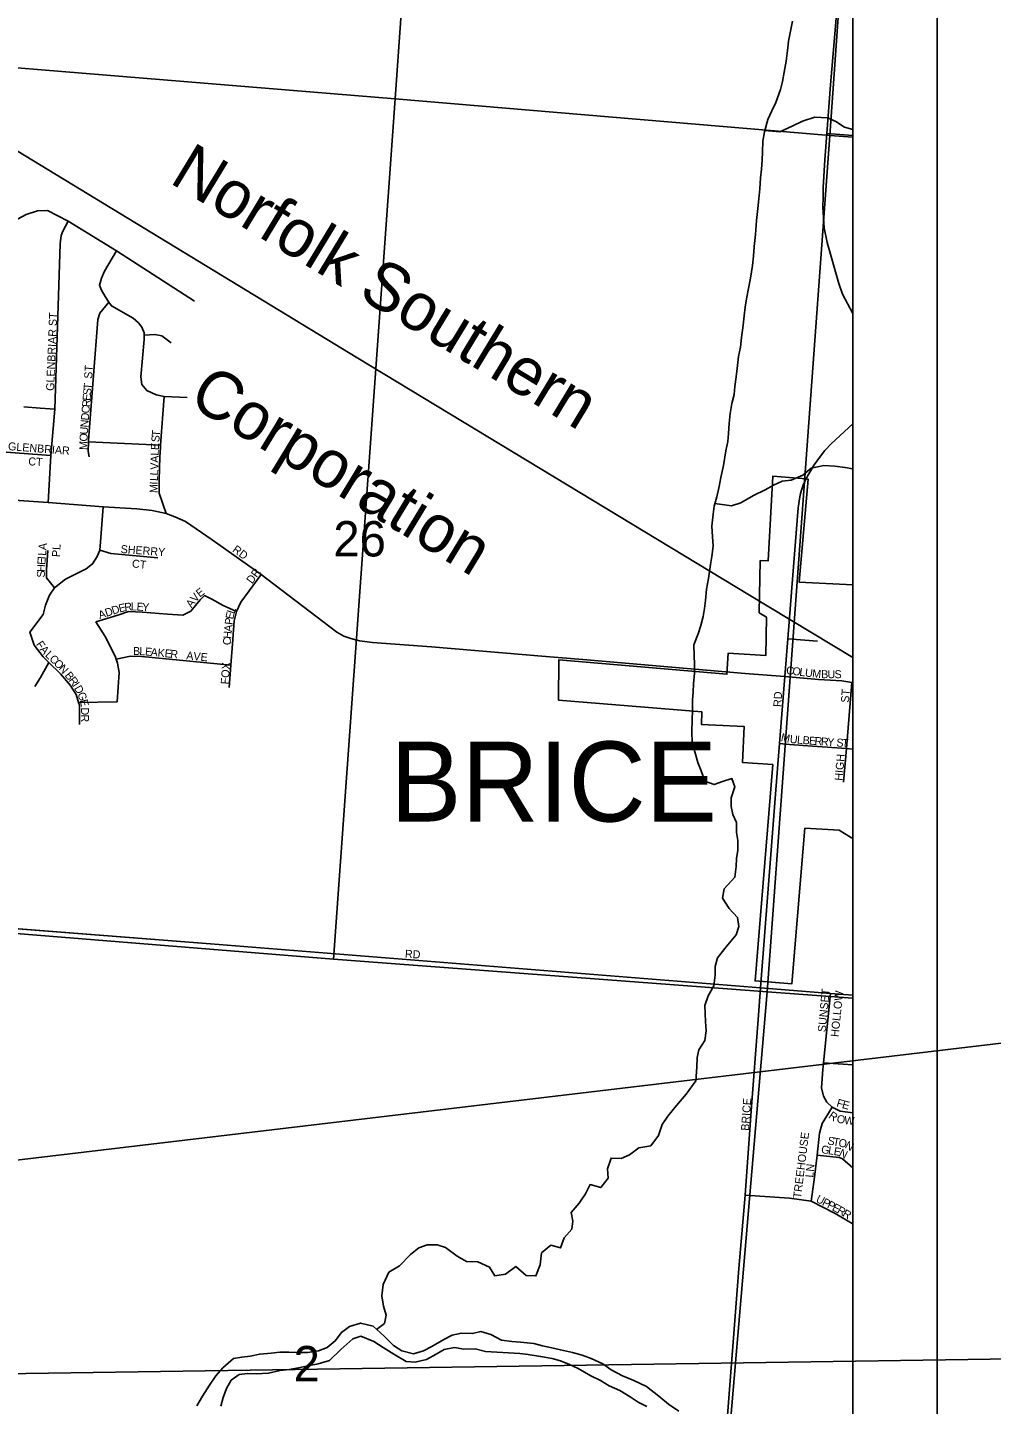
# Model space of a CAD drawing. Extents: x 0 to 34, y 0 to 22.
# Drawn here: x 8.423 to 9.564, y 17.345 to 18.975 of the extents above; entities that cross this region are included whole.
import ezdxf

# ---------------------------------------------------------------- set-up
doc = ezdxf.new("R2010")
doc.units = 0
for name, color, linetype in [('BD_P_Text', 7, 'Continuous'), ('GM_X_City_Street', 7, 'Continuous'), ('GM_X_City_Street_Text', 7, 'Continuous'), ('GM_X_Corporation', 7, 'Continuous'), ('GM_X_Corporation_Text', 7, 'Continuous'), ('GM_X_Minor_River', 7, 'Continuous'), ('GM_X_Rail_Line', 7, 'Continuous'), ('GM_X_Rail_Line_Text', 7, 'Continuous'), ('GM_X_Section', 7, 'Continuous'), ('GM_X_Section_Text', 7, 'Continuous'), ('GM_X_Township', 7, 'Continuous'), ('SH_Data', 7, 'Continuous')]:
    doc.layers.add(name, color=color, linetype=linetype)

msp = doc.modelspace()

# ---------------------------------------------------------------- linework, layer by layer
at = {"layer": 'BD_P_Text'}
msp.add_lwpolyline([(9.7485, 17.7931), (5.9787, 17.3454), (9.7485, 17.4014)], close=True, dxfattribs=at)
at = {"layer": 'GM_X_City_Street'}
for points in [[(9.3648, 18.7742), (9.365, 18.7853), (9.3669, 18.818), (9.3694, 18.8494), (9.3736, 18.9068), (9.3885, 19.0834), (9.389, 19.089)], [(9.3694, 18.8494), (9.4, 18.847)], [(9.4, 18.6362), (9.388, 18.6589), (9.3834, 18.6715), (9.3696, 18.7204), (9.3661, 18.7377), (9.3645, 18.7618), (9.3648, 18.7742)], [(8.4057, 18.7448), (8.406, 18.7449), (8.4216, 18.7533), (8.4351, 18.7577), (8.4468, 18.7582), (8.4711, 18.7455), (8.5285, 18.7102), (8.6208, 18.6507)], [(8.4476, 18.4123), (8.4509, 18.468), (8.4553, 18.5231), (8.4619, 18.7188), (8.4629, 18.7283), (8.4649, 18.7336), (8.4711, 18.7455)], [(8.5849, 18.5379), (8.5755, 18.54), (8.5643, 18.5452), (8.5584, 18.5521), (8.5574, 18.5613), (8.5613, 18.6056), (8.5612, 18.6106), (8.5611, 18.6132), (8.5586, 18.6201), (8.5545, 18.6251), (8.5482, 18.6305), (8.5224, 18.6451), (8.5194, 18.6497), (8.5151, 18.6563), (8.5107, 18.6636), (8.5082, 18.6697), (8.5106, 18.678), (8.5142, 18.6863), (8.5285, 18.7102)], [(8.4954, 18.4851), (8.4954, 18.4854), (8.496, 18.4965), (8.5062, 18.6291), (8.5087, 18.6367), (8.5194, 18.6497)], [(8.5612, 18.6106), (8.5739, 18.6114), (8.5822, 18.6097), (8.593, 18.6015)], [(8.5806, 18.478), (8.5806, 18.4783), (8.5807, 18.4803), (8.5849, 18.5379)], [(8.5849, 18.5379), (8.6121, 18.5366)], [(8.4188, 18.5259), (8.4381, 18.5243), (8.4553, 18.5231)], [(9.3466, 18.4443), (9.349, 18.4482), (9.3543, 18.4571), (9.3605, 18.4659), (9.367, 18.474), (9.3748, 18.4822), (9.4, 18.5056)], [(8.4962, 18.4665), (8.4948, 18.4734), (8.4954, 18.4844), (8.4954, 18.4851)], [(8.4954, 18.4844), (8.5807, 18.4803)], [(8.3978, 18.4722), (8.4509, 18.468)], [(8.5874, 18.3993), (8.5788, 18.4234), (8.5788, 18.4394), (8.5797, 18.4663), (8.5806, 18.478)], [(9.2917, 17.8484), (9.3112, 18.1029), (9.3133, 18.1273), (9.3194, 18.2065), (9.323, 18.2511), (9.3289, 18.3265), (9.3355, 18.4062), (9.3373, 18.4192), (9.3381, 18.4232), (9.3397, 18.4283), (9.3416, 18.4343), (9.3447, 18.4405), (9.3459, 18.443), (9.3466, 18.4443)], [(8.3322, 18.4205), (8.4476, 18.4123), (8.5126, 18.4075), (8.5527, 18.4048), (8.5706, 18.4029), (8.5874, 18.3993), (8.5975, 18.3957), (8.61, 18.3901), (8.6418, 18.3683), (8.6995, 18.3272), (8.7891, 18.2589), (8.7976, 18.2543), (8.8057, 18.2514), (8.8162, 18.2487), (8.8313, 18.2468), (8.9012, 18.2415), (9.0367, 18.2304), (9.0805, 18.2266)], [(8.4845, 18.1498), (8.4846, 18.1726), (8.4836, 18.1758), (8.4807, 18.1852), (8.4737, 18.1964), (8.4623, 18.2099), (8.4485, 18.2233), (8.4415, 18.23), (8.4308, 18.2435), (8.4258, 18.2592), (8.4415, 18.2798), (8.4444, 18.2909), (8.4493, 18.303), (8.4552, 18.3115), (8.468, 18.3217), (8.4927, 18.3339), (8.5002, 18.3398), (8.5055, 18.3484), (8.5089, 18.3559), (8.5094, 18.366), (8.5126, 18.4075)], [(8.4552, 18.3115), (8.4455, 18.3235), (8.4456, 18.3327), (8.4471, 18.3556)], [(8.5089, 18.3559), (8.5219, 18.3523), (8.5773, 18.347)], [(8.6618, 18.1935), (8.6636, 18.2198), (8.6656, 18.2454), (8.6679, 18.2724), (8.6705, 18.2833), (8.6758, 18.2946), (8.6995, 18.3272)], [(8.504, 18.2713), (8.5301, 18.2791), (8.5425, 18.2836), (8.5592, 18.2828), (8.5888, 18.2802), (8.6071, 18.2793), (8.6165, 18.2838), (8.6275, 18.2974), (8.6326, 18.3023), (8.6413, 18.2979), (8.6546, 18.2907), (8.6705, 18.2833)], [(8.5293, 18.1766), (8.5315, 18.2111), (8.5298, 18.2225), (8.5282, 18.2271), (8.527, 18.2306), (8.515, 18.254), (8.504, 18.2713)], [(9.323, 18.2511), (9.3584, 18.2485)], [(8.4318, 18.1949), (8.4385, 18.2054), (8.4485, 18.2233)], [(8.5282, 18.2271), (8.5451, 18.2306), (8.5583, 18.2303), (8.6636, 18.2198)], [(9.0805, 18.2266), (9.2497, 18.2121)], [(9.2497, 18.2121), (9.2725, 18.2102), (9.3194, 18.2065)], [(9.3194, 18.2065), (9.3593, 18.2031), (9.387, 18.2015), (9.3988, 18.1996), (9.3995, 18.1995)], [(9.3891, 18.0815), (9.3924, 18.1214), (9.3988, 18.1996)], [(9.3995, 18.1995), (9.4, 18.1995)], [(8.4836, 18.1758), (8.5293, 18.1766)], [(9.3133, 18.1273), (9.325, 18.1259), (9.3524, 18.1241), (9.3924, 18.1214), (9.4, 18.1207)], [(8.2909, 17.9173), (8.6396, 17.8902), (9.2909, 17.8381)], [(9.2909, 17.8381), (9.2909, 17.8381), (9.2917, 17.8484)], [(9.1459, 15.8726), (9.1594, 16.0659), (9.174, 16.273), (9.1836, 16.408), (9.1862, 16.4499), (9.1872, 16.462), (9.2007, 16.6521), (9.208, 16.7474), (9.2213, 16.9341), (9.2351, 17.117), (9.2653, 17.506), (9.2727, 17.5928), (9.2797, 17.6924), (9.2878, 17.8007), (9.2909, 17.8381)], [(9.2909, 17.8381), (9.3736, 17.8315), (9.4, 17.8295)], [(9.3755, 17.6968), (9.3692, 17.7026), (9.3652, 17.7099), (9.3631, 17.7198), (9.3647, 17.7414), (9.3655, 17.7494), (9.3736, 17.8315)], [(9.3655, 17.7494), (9.4, 17.747)], [(9.3508, 17.5856), (9.3541, 17.6107), (9.3577, 17.6399), (9.3605, 17.666), (9.3638, 17.6777), (9.3755, 17.6968)], [(9.3755, 17.6968), (9.3849, 17.692), (9.4, 17.6902)], [(9.3577, 17.6399), (9.3838, 17.6374), (9.3879, 17.6358), (9.4, 17.6251)], [(9.2727, 17.5928), (9.3249, 17.5892), (9.3508, 17.5856), (9.379, 17.5711), (9.3992, 17.5593), (9.4, 17.5586)]]:
    msp.add_lwpolyline(points, dxfattribs=at)
at = {"layer": 'GM_X_Corporation'}
msp.add_line((9.4, 18.0155), (9.4, 18.3152), dxfattribs=at)
msp.add_lwpolyline([(9.4, 18.3152), (9.3364, 18.3183), (9.3471, 18.4402), (9.3447, 18.4405), (9.3052, 18.4436), (9.2999, 18.3436), (9.2905, 18.3438), (9.2892, 18.2821), (9.2977, 18.2768), (9.2969, 18.2313), (9.2524, 18.2341), (9.2511, 18.2092), (9.052, 18.2261), (9.0516, 18.1787), (9.2214, 18.1646), (9.2211, 18.1497), (9.2714, 18.1475), (9.2695, 18.1048), (9.3052, 18.1023), (9.2843, 17.8463), (9.3277, 17.8428), (9.3434, 18.027), (9.384, 18.0247), (9.3983, 18.0156), (9.4, 18.0155)], dxfattribs=at)
at = {"layer": 'GM_X_Minor_River'}
for points in [[(9.2269, 18.3099), (9.2293, 18.3227), (9.2316, 18.3391), (9.2332, 18.3485), (9.2348, 18.3607), (9.2341, 18.3724), (9.2331, 18.3846), (9.2347, 18.3986), (9.2359, 18.4081), (9.2389, 18.4191), (9.2417, 18.4316), (9.244, 18.4422), (9.2471, 18.4562), (9.2499, 18.4737), (9.2522, 18.4847), (9.253, 18.4941), (9.2535, 18.5059), (9.2547, 18.518), (9.257, 18.5298), (9.2597, 18.5404), (9.2605, 18.5499), (9.2618, 18.5613), (9.2633, 18.5711), (9.2649, 18.5852), (9.2669, 18.5962), (9.2681, 18.6079), (9.2701, 18.6223), (9.2716, 18.6333), (9.2725, 18.6436), (9.274, 18.6534), (9.2764, 18.6656), (9.2791, 18.6781), (9.2811, 18.6929), (9.2823, 18.7039), (9.2831, 18.7156), (9.2847, 18.7297), (9.286, 18.7463), (9.2876, 18.7604), (9.2888, 18.7718), (9.29, 18.7839), (9.2908, 18.7968), (9.292, 18.807), (9.2928, 18.8177), (9.2933, 18.8275), (9.2937, 18.84), (9.2953, 18.851), (9.2996, 18.8658), (9.3042, 18.876), (9.3091, 18.8859), (9.3145, 18.9014), (9.3169, 18.9109), (9.3188, 18.9219), (9.3212, 18.9348), (9.3227, 18.9473), (9.3239, 18.9583), (9.3263, 18.9704), (9.3286, 18.9822)], [(9.2958, 18.8527), (9.3135, 18.8513), (9.3282, 18.8577), (9.3404, 18.8637), (9.3552, 18.8685), (9.3699, 18.8677), (9.3801, 18.8634), (9.3903, 18.8569), (9.4, 18.8538)], [(9.2367, 18.4112), (9.2563, 18.4087), (9.2673, 18.4121), (9.2824, 18.4207), (9.2961, 18.4275), (9.306, 18.4331), (9.3166, 18.4376), (9.3272, 18.439), (9.3408, 18.4447), (9.3507, 18.4533), (9.3659, 18.4563), (9.3787, 18.4554), (9.3908, 18.4538), (9.4, 18.4525)], [(8.8364, 17.4339), (8.8457, 17.4409), (8.8476, 17.4507), (8.8443, 17.4614), (8.8425, 17.4735), (8.8441, 17.4868), (8.851, 17.5015), (8.8635, 17.5091), (8.8764, 17.5223), (8.8863, 17.5305), (8.8962, 17.5339), (8.9079, 17.5338), (8.9177, 17.5307), (8.9316, 17.5204), (8.9426, 17.5143), (8.9562, 17.5138), (8.9701, 17.5073), (8.9761, 17.4974), (8.989, 17.4992), (9.0011, 17.5082), (9.0132, 17.4975), (9.0249, 17.4971), (9.0299, 17.5103), (9.0315, 17.5244), (9.0425, 17.5334), (9.0542, 17.5303), (9.0585, 17.5424), (9.0676, 17.5526), (9.0688, 17.5621), (9.0666, 17.5723), (9.0761, 17.5833), (9.0837, 17.5942), (9.0891, 17.6052), (9.1016, 17.6017), (9.1103, 17.613), (9.1096, 17.6237), (9.1139, 17.6366), (9.126, 17.6361), (9.1355, 17.6406), (9.1468, 17.6489), (9.1609, 17.6511), (9.17, 17.6635), (9.1742, 17.6764), (9.1811, 17.6862), (9.1914, 17.6987), (9.2028, 17.7123), (9.2143, 17.7282), (9.2155, 17.7441), (9.2156, 17.7555), (9.2179, 17.7649), (9.2248, 17.7759), (9.2264, 17.7873), (9.2257, 17.7983), (9.225, 17.8173), (9.2289, 17.8286), (9.2354, 17.8404), (9.237, 17.8529), (9.237, 17.8635), (9.2397, 17.8737), (9.25, 17.8866), (9.2618, 17.9009), (9.2653, 17.9108), (9.2635, 17.9214), (9.2537, 17.9321), (9.2459, 17.9443), (9.2478, 17.9553), (9.2604, 17.9689), (9.262, 17.9818), (9.2624, 17.9912), (9.264, 18.0011), (9.264, 18.0125), (9.2622, 18.022), (9.2623, 18.0337), (9.2582, 18.0433), (9.256, 18.0528), (9.256, 18.063), (9.2603, 18.0759), (9.2569, 18.0858), (9.2459, 18.0824), (9.2361, 18.0787), (9.2248, 18.0825), (9.2207, 18.0951), (9.2166, 18.1046), (9.214, 18.1145), (9.2099, 18.1286), (9.2096, 18.1411), (9.2097, 18.1555), (9.2102, 18.1661), (9.2102, 18.1786), (9.2111, 18.1885), (9.2115, 18.198), (9.2127, 18.2105), (9.2128, 18.2211), (9.2124, 18.231), (9.2118, 18.2439), (9.2168, 18.2572), (9.2202, 18.267), (9.2229, 18.2776), (9.2245, 18.2871), (9.2257, 18.2966), (9.2269, 18.3099)], [(8.7116, 17.4056), (8.7218, 17.4067), (8.7324, 17.407), (8.7422, 17.4066), (8.7547, 17.4065), (8.7676, 17.4083), (8.7778, 17.4124), (8.7873, 17.4203), (8.7946, 17.4302), (8.8041, 17.4373), (8.8173, 17.4414), (8.8324, 17.4375), (8.8452, 17.4257), (8.8565, 17.4146), (8.8663, 17.4085), (8.8799, 17.405), (8.892, 17.4083), (8.9019, 17.4136), (8.9159, 17.4218), (8.9258, 17.4271), (8.9368, 17.4293), (8.95, 17.4288), (8.9598, 17.4314), (8.9715, 17.4279), (8.984, 17.421), (8.9964, 17.4194), (9.0066, 17.4186), (9.0225, 17.417), (9.0327, 17.4143), (9.0437, 17.412), (9.0539, 17.4096), (9.0682, 17.4065), (9.0795, 17.4034), (9.0905, 17.3995), (9.1041, 17.393), (9.1138, 17.3861), (9.1274, 17.3788), (9.141, 17.3734), (9.1557, 17.3661), (9.1704, 17.355), (9.1817, 17.3455), (9.1941, 17.337)], [(8.7221, 17.3851), (8.7327, 17.3865), (8.744, 17.3884), (8.755, 17.3906), (8.7671, 17.3931), (8.7804, 17.3972), (8.7941, 17.4101), (8.8081, 17.4225), (8.8176, 17.4259), (8.8331, 17.4197), (8.844, 17.4124), (8.8568, 17.4047), (8.8715, 17.3959), (8.8821, 17.3951), (8.8953, 17.3984), (8.9067, 17.4044), (8.9162, 17.4101), (8.9287, 17.4123), (8.9397, 17.4103), (8.9529, 17.411), (8.9654, 17.4075), (8.9786, 17.4067), (8.9926, 17.4062), (9.0058, 17.4054), (9.0156, 17.4042), (9.0304, 17.4018), (9.044, 17.3994), (9.0542, 17.3967), (9.0647, 17.3921), (9.0749, 17.3875), (9.09, 17.379), (9.1013, 17.3733), (9.1115, 17.3671), (9.1243, 17.3614), (9.1363, 17.3541), (9.1461, 17.3476), (9.1563, 17.3426)], [(8.6235, 17.3432), (8.6304, 17.3549), (8.6384, 17.3677), (8.646, 17.3787), (8.6544, 17.3885), (8.6669, 17.3994), (8.6768, 17.4009), (8.6866, 17.402), (8.698, 17.4046), (8.7116, 17.4056)], [(8.6519, 17.343), (8.6549, 17.3532), (8.6588, 17.3638), (8.6641, 17.3737), (8.6736, 17.3804), (8.6835, 17.3815), (8.6937, 17.3814), (8.7084, 17.3821), (8.7221, 17.3851)]]:
    msp.add_lwpolyline(points, dxfattribs=at)
at = {"layer": 'GM_X_Rail_Line'}
msp.add_lwpolyline([(6.6636, 19.3159), (7.0524, 19.2852), (7.6258, 19.2334), (7.6994, 19.2269), (7.7338, 19.2217), (7.7924, 19.2016), (7.8578, 19.1642), (8.0007, 19.0761), (8.2969, 18.8979), (8.814, 18.5835), (9.2779, 18.3027), (9.4, 18.2291)], dxfattribs=at)
at = {"layer": 'GM_X_Section'}
for p, q in [((9.4, 18.8449), (9.4, 19.2334)), ((9.4, 17.8259), (9.4, 18.8449))]:
    msp.add_line(p, q, dxfattribs=at)
for points in [[(8.4159, 19.9436), (8.9298, 19.9037), (8.8584, 18.8902), (8.3382, 18.9328)], [(8.3382, 18.9328), (8.8584, 18.8902), (8.7853, 17.8721), (8.2873, 17.9124), (8.2612, 17.9133)], [(8.8584, 18.8902), (9.3728, 18.8467), (9.2985, 17.8332), (8.7853, 17.8721)], [(8.2873, 17.9124), (8.7853, 17.8721), (9.2985, 17.8332), (9.2192, 16.9042), (8.2155, 16.9751)]]:
    msp.add_lwpolyline(points, close=True, dxfattribs=at)
for points in [[(9.4, 19.8649), (8.9298, 19.9037), (8.8584, 18.8902), (9.3728, 18.8467), (9.4, 19.2334)], [(9.4, 19.2334), (9.3728, 18.8467), (9.4, 18.8449)], [(9.4, 18.8449), (9.3728, 18.8467), (9.2985, 17.8332), (9.4, 17.8259)]]:
    msp.add_lwpolyline(points, dxfattribs=at)
at = {"layer": 'GM_X_Township'}
for points in [[(9.4, 17.8295), (9.4, 20.9), (4.4299, 20.9)], [(5.5177, 18.1312), (5.8763, 18.1039), (6.0361, 18.0921), (6.6338, 18.046), (6.7247, 18.0386), (6.7448, 18.0381), (6.7612, 18.0376), (6.9008, 18.025), (7.3953, 17.9873), (7.4612, 17.9831), (7.4838, 17.9835), (7.5026, 17.9842), (7.5797, 17.9729), (7.6687, 17.9677), (7.9634, 17.9394), (7.994, 17.9365), (8.1574, 17.9293), (8.2509, 17.9206), (8.2846, 17.9178), (8.6396, 17.8902), (9.2909, 17.8381), (9.3736, 17.8315), (9.4, 17.8295)], [(9.4, 17.8295), (9.3736, 17.8315), (9.2909, 17.8381), (8.6396, 17.8902), (8.2846, 17.9178), (8.2509, 17.9206), (8.1574, 17.9293), (7.994, 17.9365), (7.9634, 17.9394), (7.6687, 17.9677), (7.5797, 17.9729), (7.5026, 17.9842), (7.4838, 17.9835), (7.4612, 17.9831), (7.3953, 17.9873), (6.9008, 18.025), (6.7612, 18.0376), (6.7448, 18.0381), (6.7247, 18.0386), (6.6338, 18.046), (6.0361, 18.0921), (5.8763, 18.1039), (5.5177, 18.1312)], [(3.9541, 14.1), (9.4, 14.1), (9.4, 17.8295)]]:
    msp.add_lwpolyline(points, dxfattribs=at)
at = {"layer": 'SH_Data'}
for p, q in [((9.5, 21), (9.5, 14)), ((9.4, 20.9), (9.4, 14.1))]:
    msp.add_line(p, q, dxfattribs=at)

# ---------------------------------------------------------------- texts
at = {"layer": 'GM_X_City_Street_Text'}
for s, rotation, p in [('GLENBRIAR ST', 87.6875, (8.4545, 18.5445)), ('ST', 86.4254, (8.4995, 18.5587)), ('S', 85.0208, (8.4982, 18.5392)), ('T', 85.0208, (8.4988, 18.5458)), ('R', 85.0145, (8.497, 18.5251)), ('E', 85.062, (8.4976, 18.5325)), ('D', 85.0331, (8.4956, 18.5093)), ('C', 85.0317, (8.4963, 18.5176)), ('U', 86.5014, (8.4944, 18.4927)), ('N', 85.0984, (8.4949, 18.501)), ('T', 85.2409, (8.5795, 18.4901)), ('GLENBRIAR', 355.6563, (8.3998, 18.4745)), ('M', 87.8506, (8.4937, 18.4745)), ('O', 87.836, (8.4941, 18.4845)), ('E', 87.5674, (8.5785, 18.4744)), ('S', 85.377, (8.579, 18.4835)), ('CT', 356.8222, (8.4238, 18.4566)), ('A', 88.2947, (8.5781, 18.4594)), ('L', 88.2981, (8.5783, 18.4678)), ('L', 88.2784, (8.5776, 18.4444)), ('V', 88.3039, (8.5778, 18.4511)), ('M', 88.3057, (8.577, 18.4236)), ('I', 88.2947, (8.5773, 18.4336)), ('L', 88.2981, (8.5775, 18.4378)), ('L', 85.5971, (8.445, 18.3492)), ('A', 85.5898, (8.4455, 18.3558)), ('PL', 86.4254, (8.4614, 18.3477)), ('SHERRY', 355.8427, (8.5331, 18.3528)), ('RD', 323.7411, (8.6649, 18.355)), ('H', 87.1791, (8.4437, 18.3301)), ('E', 85.7061, (8.4441, 18.3384)), ('I', 85.6248, (8.4446, 18.345)), ('CT', 353.6625, (8.5464, 18.3358)), ('DR', 53.7411, (8.689, 18.3155)), ('S', 89.6721, (8.4437, 18.3236)), ('V', 50.8521, (8.6222, 18.2937)), ('E', 38.1649, (8.6271, 18.2998)), ('A', 18.033, (8.5086, 18.2745)), ('D', 18.033, (8.5165, 18.2771)), ('D', 18.033, (8.5244, 18.2797)), ('E', 14.3909, (8.5322, 18.2822)), ('R', 7.1068, (8.5383, 18.2838)), ('L', 359.8227, (8.5455, 18.2847)), ('E', 356.1806, (8.552, 18.2847)), ('Y', 356.1806, (8.5586, 18.2843)), ('A', 53.624, (8.6173, 18.2871)), ('L', 71.9711, (8.6679, 18.28)), ('P', 83.2646, (8.6658, 18.2673)), ('E', 77.6667, (8.6665, 18.2737)), ('C', 86.0147, (8.6637, 18.2434)), ('H', 84.6156, (8.6642, 18.2508)), ('A', 84.396, (8.665, 18.2591)), ('F', 304.0386, (8.4327, 18.2447)), ('A', 310.1896, (8.4371, 18.2383)), ('L', 317.0341, (8.4433, 18.231)), ('B', 359.66, (8.548, 18.232)), ('L', 357.0202, (8.5553, 18.232)), ('E', 354.7734, (8.5619, 18.2316)), ('A', 354.6156, (8.5685, 18.231)), ('K', 354.6088, (8.5768, 18.2302)), ('E', 354.6102, (8.5851, 18.2295)), ('R', 354.6011, (8.5918, 18.2288)), ('AVE', 354.0977, (8.6107, 18.227)), ('C', 316.2196, (8.4482, 18.2265)), ('O', 315.0464, (8.4535, 18.2213)), ('N', 313.0677, (8.4594, 18.2155)), ('FOX', 85.9088, (8.6612, 18.197)), ('B', 309.0998, (8.4666, 18.2076)), ('R', 307.5109, (8.4713, 18.2019)), ('C', 352.7937, (9.3207, 18.2095)), ('O', 352.7693, (9.3281, 18.2086)), ('L', 352.7838, (9.3364, 18.2075)), ('U', 352.8025, (9.343, 18.2067)), ('M', 354.4598, (9.3516, 18.2056)), ('B', 359.5546, (9.3625, 18.2046)), ('U', 359.9929, (9.3701, 18.2045)), ('S', 359.9956, (9.3784, 18.2045)), ('I', 303.2052, (8.4757, 18.1961)), ('D', 300.0756, (8.4779, 18.1927)), ('G', 290.6609, (8.4819, 18.1859)), ('RD', 86.989, (9.3154, 18.1703)), ('ST', 86.4254, (9.3954, 18.1753)), ('E', 283.7911, (8.4848, 18.1783)), ('D', 270.3935, (8.4864, 18.1699)), ('R', 270, (8.4864, 18.1616)), ('M', 348.0007, (9.3143, 18.1303)), ('U', 354.2253, (9.3251, 18.128)), ('L', 355.8233, (9.3337, 18.1272)), ('B', 355.795, (9.3404, 18.1267)), ('E', 355.809, (9.3479, 18.1261)), ('R', 355.795, (9.3545, 18.1257)), ('R', 355.795, (9.362, 18.1251)), ('Y', 355.7991, (9.3695, 18.1246)), ('S', 355.8171, (9.3803, 18.1238)), ('T', 356.7969, (9.3871, 18.1233)), ('HIGH', 85.1036, (9.3879, 18.0829)), ('RD', 356.989, (8.8697, 17.8737)), ('SUNSET', 84.5109, (9.3679, 17.7854)), ('HOLLOW', 84.2887, (9.3832, 17.7796)), ('BRICE', 85.8174, (9.277, 17.6687)), ('F', 344.4861, (9.3801, 17.6978)), ('E', 344.4861, (9.3866, 17.696)), ('R', 325.6566, (9.3705, 17.6848)), ('O', 347.101, (9.3803, 17.679)), ('W', 353.0846, (9.3894, 17.677)), ('TREEHOUSE', 82.962, (9.3387, 17.5885)), ('G', 351.8637, (9.3621, 17.6425)), ('S', 349.81, (9.3695, 17.6529)), ('L', 351.7192, (9.3704, 17.6413)), ('T', 349.7964, (9.376, 17.6517)), ('E', 350.0031, (9.3769, 17.6404)), ('O', 349.1359, (9.3825, 17.6505)), ('N', 329.6397, (9.3899, 17.6492)), ('N', 333.7379, (9.3828, 17.6395)), ('LN', 83.9946, (9.3531, 17.6132)), ('U', 332.614, (9.3555, 17.5852)), ('P', 332.6041, (9.3629, 17.5813)), ('P', 332.6162, (9.3688, 17.5783)), ('E', 331.8343, (9.3747, 17.5752)), ('R', 330.1527, (9.3805, 17.5721)), ('R', 329.532, (9.387, 17.5684))]:
    msp.add_text(s, height=0.00947, rotation=rotation, dxfattribs=at).set_placement(p)
at = {"layer": 'GM_X_Corporation_Text'}
msp.add_text('BRICE', height=0.0947, rotation=0, dxfattribs=at).set_placement((8.8523, 18.0349))
at = {"layer": 'GM_X_Rail_Line_Text'}
for s, rotation, p in [('Norfolk Southern', 328.7723, (8.5897, 18.7917)), ('Corporation', 328.7067, (8.6116, 18.5297))]:
    msp.add_text(s, height=0.056629, rotation=rotation, dxfattribs=at).set_placement(p)
at = {"layer": 'GM_X_Section_Text'}
for s, height, p in [('26', 0.04186, (8.7851, 18.3486)), ('2', 0.0419, (8.738, 17.3723))]:
    msp.add_text(s, height=height, rotation=0, dxfattribs=at).set_placement(p)

doc.saveas('drawing.dxf')
